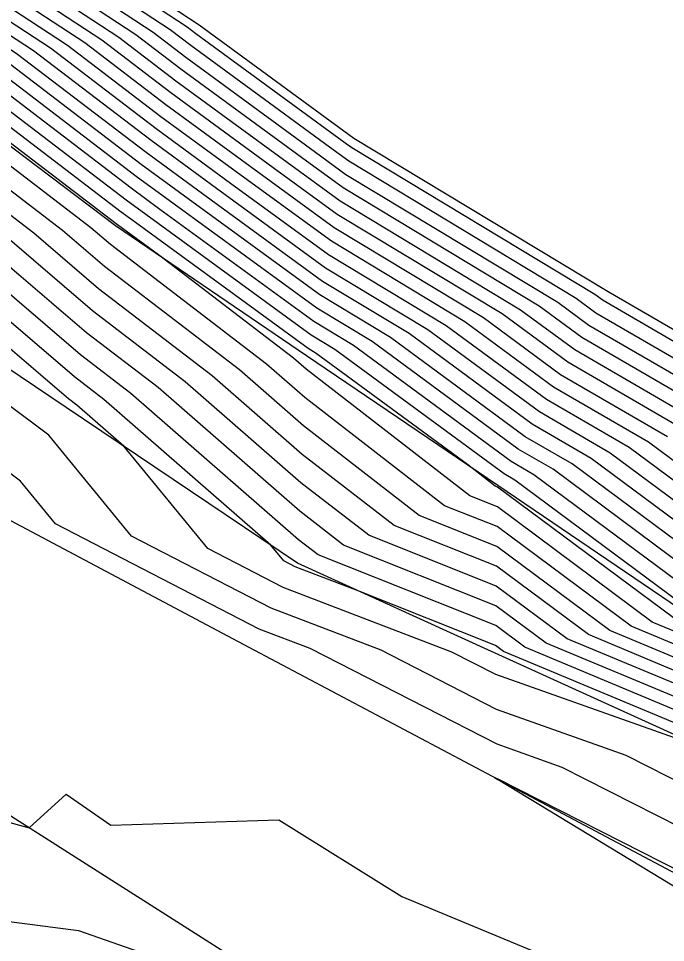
# Model space of a CAD drawing. Extents: x 2188792 to 2191981, y 386090 to 389710.
# Drawn here: x 2189328.6 to 2189349.98, y 386699.54 to 386730.09 of the extents above; entities that cross this region are included whole.
import ezdxf

# ---------------------------------------------------------------- set-up
doc = ezdxf.new("R2010")
doc.units = 0
for name, color, linetype in [('DTM Contours Major', 7, 'Continuous'), ('DTM Contours Minor', 7, 'Continuous'), ('PH Exist DTM Breakline', 7, 'Continuous')]:
    doc.layers.add(name, color=color, linetype=linetype)

msp = doc.modelspace()

# ---------------------------------------------------------------- linework, layer by layer
at = {"layer": 'DTM Contours Major'}
for points in [[(2189350.803, 386708.746), (2189348.137, 386709.86), (2189344.404, 386712.638), (2189341.844, 386713.657), (2189338.016, 386716.622), (2189335.898, 386718.473), (2189331.438, 386721.888), (2189330.049, 386723.079), (2189324.559, 386727.289), (2189322.887, 386728.242), (2189317.443, 386732.429), (2189311.899, 386736.693), (2189310.308, 386737.567), (2189305.092, 386740.858), (2189303.797, 386741.948), (2189302.579, 386743.164), (2189297.251, 386746.677), (2189292.729, 386750.366), (2189290.991, 386752.103), (2189286.332, 386755.884), (2189285.181, 386756.736), (2189280.325, 386762.016)], [(2189351.934, 386716.805), (2189347.214, 386719.546), (2189345.805, 386720.583), (2189339.322, 386724.497), (2189337.946, 386725.501), (2189333.966, 386728.419), (2189332.481, 386729.552), (2189326.694, 386733.347), (2189325.216, 386734.475), (2189322.423, 386737.05), (2189316.564, 386740.485), (2189315.088, 386741.609), (2189308.744, 386746.304), (2189307.309, 386747.306), (2189304.927, 386748.648), (2189303.404, 386749.715), (2189301.801, 386751.516), (2189300.882, 386753.477), (2189299.494, 386754.593), (2189297.976, 386756.889), (2189294.993, 386757.634), (2189291.419, 386759.784)], [(2189352.223, 386713.35), (2189348.783, 386715.906), (2189346.045, 386717.495), (2189342.736, 386719.933), (2189338.842, 386722.283), (2189335.61, 386724.642), (2189333.144, 386726.45), (2189329.657, 386729.111), (2189326.058, 386731.471), (2189322.586, 386734.119), (2189320.843, 386735.727), (2189317.186, 386737.871), (2189313.72, 386740.512), (2189309.746, 386743.453), (2189306.374, 386745.807), (2189304.925, 386746.623), (2189301.348, 386749.129), (2189300.407, 386750.188), (2189299.867, 386751.339), (2189296.608, 386753.963), (2189295.704, 386755.328), (2189293.931, 386755.771), (2189291.806, 386757.049), (2189288.558, 386759.652)], [(2189351.048, 386710.983), (2189345.632, 386715.007), (2189344.877, 386715.445), (2189339.667, 386719.282), (2189338.362, 386720.07), (2189333.273, 386723.783), (2189332.323, 386724.48), (2189326.832, 386728.671), (2189325.422, 386729.595), (2189319.956, 386733.764), (2189319.263, 386734.404), (2189317.808, 386735.257), (2189312.351, 386739.415), (2189310.747, 386740.602), (2189305.438, 386744.309), (2189304.924, 386744.598), (2189299.292, 386748.544), (2189299.012, 386748.859), (2189298.852, 386749.201), (2189293.721, 386753.332), (2189293.433, 386753.766), (2189292.869, 386753.907), (2189292.193, 386754.314), (2189287.079, 386758.411)], [(2189350.88, 386706.555), (2189344.627, 386709.166), (2189344.358, 386709.366), (2189339.883, 386711.147), (2189337.744, 386711.965), (2189337.364, 386712.161), (2189336.942, 386712.676), (2189331.419, 386717.501), (2189330.448, 386718.245), (2189325.328, 386722.636), (2189323.285, 386724.202), (2189316.915, 386727.835), (2189315.157, 386729.187), (2189313.366, 386730.564), (2189306.852, 386734.145), (2189305.466, 386735.019), (2189301.292, 386738.533), (2189297.368, 386742.451), (2189295.22, 386743.868), (2189293.396, 386745.356), (2189288.398, 386750.351), (2189286.348, 386752.015), (2189282.846, 386754.607)]]:
    msp.add_lwpolyline(points, dxfattribs=at)
at = {"layer": 'DTM Contours Minor'}
for points in [[(2189350.788, 386709.185), (2189348.839, 386709.998), (2189344.414, 386713.292), (2189342.679, 386713.982), (2189338.058, 386717.563), (2189336.794, 386718.667), (2189331.636, 386722.616), (2189330.993, 386723.168), (2189324.814, 386727.906), (2189324.082, 386728.323), (2189317.9, 386733.078), (2189311.605, 386737.919), (2189310.999, 386738.252), (2189305.017, 386742.025), (2189304.298, 386742.631), (2189303.621, 386743.306), (2189297.657, 386747.238), (2189292.596, 386751.368), (2189291.509, 386752.454), (2189286.329, 386756.658), (2189285.648, 386757.162), (2189281.195, 386762.005)], [(2189350.818, 386708.308), (2189347.435, 386709.721), (2189344.395, 386711.983), (2189341.008, 386713.331), (2189337.975, 386715.682), (2189335.003, 386718.278), (2189331.24, 386721.159), (2189329.105, 386722.991), (2189324.305, 386726.671), (2189321.693, 386728.161), (2189316.986, 386731.781), (2189312.192, 386735.467), (2189309.617, 386736.883), (2189305.167, 386739.69), (2189303.296, 386741.265), (2189301.537, 386743.021), (2189296.845, 386746.115), (2189292.862, 386749.364), (2189290.472, 386751.753), (2189286.335, 386755.11), (2189284.714, 386756.31), (2189280.373, 386761.031)], [(2189350.834, 386707.87), (2189346.733, 386709.582), (2189344.386, 386711.329), (2189340.172, 386713.006), (2189337.933, 386714.741), (2189334.107, 386718.084), (2189331.042, 386720.431), (2189328.161, 386722.902), (2189324.05, 386726.054), (2189320.499, 386728.079), (2189316.528, 386731.132), (2189312.486, 386734.241), (2189308.926, 386736.198), (2189305.242, 386738.522), (2189302.795, 386740.582), (2189300.495, 386742.879), (2189296.438, 386745.553), (2189292.996, 386748.362), (2189289.954, 386751.402), (2189286.339, 386754.336), (2189284.247, 386755.884), (2189280.42, 386760.046)], [(2189352.458, 386713.823), (2189349.413, 386716.086), (2189346.279, 386717.905), (2189343.35, 386720.063), (2189338.938, 386722.726), (2189336.077, 386724.814), (2189333.308, 386726.844), (2189330.222, 386729.2), (2189326.186, 386731.847), (2189323.112, 386734.191), (2189321.159, 386735.991), (2189317.061, 386738.394), (2189313.994, 386740.732), (2189309.545, 386744.023), (2189306.561, 386746.107), (2189304.926, 386747.028), (2189301.759, 386749.246), (2189300.686, 386750.453), (2189300.07, 386751.767), (2189297.185, 386754.089), (2189296.159, 386755.64), (2189294.143, 386756.144), (2189291.729, 386757.596), (2189288.854, 386759.9)], [(2189351.988, 386712.877), (2189348.153, 386715.726), (2189345.812, 386717.085), (2189342.122, 386719.803), (2189338.746, 386721.841), (2189335.142, 386724.47), (2189332.98, 386726.056), (2189329.092, 386729.023), (2189325.931, 386731.096), (2189322.06, 386734.048), (2189320.527, 386735.462), (2189317.31, 386737.348), (2189313.446, 386740.293), (2189309.946, 386742.883), (2189306.186, 386745.508), (2189304.925, 386746.218), (2189300.937, 386749.012), (2189300.128, 386749.922), (2189299.664, 386750.911), (2189296.03, 386753.837), (2189295.25, 386755.015), (2189293.719, 386755.398), (2189291.883, 386756.502), (2189288.262, 386759.404)], [(2189351.304, 386716.625), (2189346.98, 386719.136), (2189345.191, 386720.453), (2189339.226, 386724.054), (2189337.479, 386725.329), (2189333.801, 386728.025), (2189331.916, 386729.464), (2189326.567, 386732.972), (2189324.69, 386734.404), (2189322.107, 386736.785), (2189316.688, 386739.962), (2189314.815, 386741.39), (2189308.945, 386745.734), (2189307.122, 386747.006), (2189304.926, 386748.243), (2189302.993, 386749.598), (2189301.522, 386751.251), (2189300.679, 386753.049), (2189298.917, 386754.467), (2189297.521, 386756.577), (2189294.781, 386757.262), (2189291.497, 386759.237)], [(2189350.849, 386707.432), (2189346.031, 386709.443), (2189344.377, 386710.675), (2189339.337, 386712.681), (2189337.891, 386713.8), (2189333.211, 386717.89), (2189330.844, 386719.702), (2189327.216, 386722.813), (2189323.795, 386725.437), (2189319.304, 386727.998), (2189316.071, 386730.484), (2189312.779, 386733.016), (2189308.234, 386735.514), (2189305.317, 386737.354), (2189302.294, 386739.899), (2189299.453, 386742.736), (2189296.032, 386744.991), (2189293.129, 386747.36), (2189289.435, 386751.052), (2189286.342, 386753.562), (2189283.78, 386755.458), (2189280.468, 386759.061)], [(2189351.518, 386711.93), (2189346.892, 386715.366), (2189345.344, 386716.265), (2189340.894, 386719.542), (2189338.554, 386720.955), (2189334.208, 386724.127), (2189332.651, 386725.268), (2189327.962, 386728.847), (2189325.677, 386730.346), (2189321.008, 386733.906), (2189319.895, 386734.933), (2189317.559, 386736.302), (2189312.899, 386739.854), (2189310.346, 386741.743), (2189305.812, 386744.908), (2189304.925, 386745.408), (2189300.115, 386748.778), (2189299.57, 386749.39), (2189299.258, 386750.056), (2189294.876, 386753.584), (2189294.342, 386754.391), (2189293.294, 386754.653), (2189292.038, 386755.408), (2189287.671, 386758.908)], [(2189351.753, 386712.403), (2189347.522, 386715.546), (2189345.578, 386716.675), (2189341.508, 386719.673), (2189338.65, 386721.398), (2189334.675, 386724.298), (2189332.815, 386725.662), (2189328.527, 386728.935), (2189325.804, 386730.721), (2189321.534, 386733.977), (2189320.211, 386735.198), (2189317.435, 386736.825), (2189313.172, 386740.074), (2189310.146, 386742.313), (2189305.999, 386745.208), (2189304.925, 386745.813), (2189300.526, 386748.895), (2189299.849, 386749.656), (2189299.461, 386750.484), (2189295.453, 386753.71), (2189294.796, 386754.703), (2189293.506, 386755.025), (2189291.961, 386755.955), (2189287.966, 386759.156)], [(2189350.801, 386706.119), (2189344.37, 386708.406), (2189342.923, 386709.147), (2189337.347, 386711.279), (2189334.851, 386712.569), (2189332.078, 386715.949), (2189330.524, 386717.307), (2189330.25, 386717.516), (2189324.384, 386722.548), (2189323.031, 386723.585), (2189315.721, 386727.753), (2189314.7, 386728.539), (2189313.66, 386729.339), (2189306.16, 386733.46), (2189305.541, 386733.851), (2189300.791, 386737.85), (2189296.326, 386742.309), (2189294.813, 386743.306), (2189293.529, 386744.354), (2189287.879, 386750.001), (2189286.351, 386751.241), (2189282.379, 386754.181), (2189280.61, 386756.105), (2189277.071, 386758.782)], [(2189351.283, 386711.456), (2189346.262, 386715.187), (2189345.111, 386715.855), (2189340.281, 386719.412), (2189338.458, 386720.513), (2189333.741, 386723.955), (2189332.487, 386724.874), (2189327.397, 386728.759), (2189325.55, 386729.971), (2189320.482, 386733.835), (2189319.579, 386734.668), (2189317.684, 386735.779), (2189312.625, 386739.635), (2189310.547, 386741.173), (2189305.625, 386744.609), (2189304.924, 386745.003), (2189299.704, 386748.661), (2189299.291, 386749.125), (2189299.055, 386749.629), (2189294.298, 386753.458), (2189293.888, 386754.079), (2189293.081, 386754.28), (2189292.115, 386754.861), (2189287.375, 386758.659)], [(2189350.674, 386716.445), (2189346.746, 386718.725), (2189344.577, 386720.323), (2189339.13, 386723.611), (2189337.011, 386725.157), (2189333.637, 386727.631), (2189331.351, 386729.376), (2189326.44, 386732.597), (2189324.164, 386734.333), (2189321.791, 386736.521), (2189316.813, 386739.439), (2189314.541, 386741.171), (2189309.145, 386745.163), (2189306.935, 386746.706), (2189304.926, 386747.838), (2189302.582, 386749.48), (2189301.243, 386750.985), (2189300.476, 386752.622), (2189298.34, 386754.341), (2189297.067, 386756.265), (2189294.568, 386756.889), (2189291.574, 386758.69)], [(2189295.418, 386758.38), (2189298.884, 386757.514), (2189300.649, 386754.846), (2189301.288, 386754.332), (2189302.359, 386752.048), (2189304.226, 386749.949), (2189304.927, 386749.458), (2189307.683, 386747.905), (2189308.344, 386747.444), (2189315.636, 386742.048), (2189316.315, 386741.531), (2189323.055, 386737.579), (2189326.269, 386734.617), (2189326.949, 386734.098), (2189333.611, 386729.728), (2189334.294, 386729.207), (2189338.88, 386725.844), (2189339.514, 386725.382), (2189347.032, 386720.843), (2189347.681, 386720.366), (2189353.195, 386717.165)], [(2189350.864, 386706.993), (2189345.329, 386709.305), (2189344.368, 386710.021), (2189338.501, 386712.355), (2189337.85, 386712.86), (2189332.315, 386717.696), (2189330.646, 386718.973), (2189326.272, 386722.725), (2189323.54, 386724.82), (2189318.11, 386727.916), (2189315.614, 386729.836), (2189313.073, 386731.79), (2189307.543, 386734.829), (2189305.392, 386736.187), (2189301.793, 386739.216), (2189298.411, 386742.594), (2189295.626, 386744.43), (2189293.263, 386746.358), (2189288.917, 386750.702), (2189286.345, 386752.788), (2189283.313, 386755.033), (2189280.515, 386758.075)], [(2189350.813, 386710.509), (2189345.001, 386714.827), (2189344.644, 386715.035), (2189339.053, 386719.152), (2189338.266, 386719.627), (2189332.806, 386723.611), (2189332.158, 386724.086), (2189326.267, 386728.583), (2189325.295, 386729.22), (2189319.43, 386733.693), (2189318.947, 386734.139), (2189317.932, 386734.734), (2189312.078, 386739.196), (2189310.947, 386740.032), (2189305.251, 386744.009), (2189304.924, 386744.193), (2189298.881, 386748.427), (2189298.734, 386748.593), (2189298.649, 386748.774), (2189293.144, 386753.206), (2189292.979, 386753.454), (2189292.657, 386753.535), (2189292.27, 386753.767), (2189286.783, 386758.163)], [(2189350.044, 386716.266), (2189346.513, 386718.315), (2189343.963, 386720.193), (2189339.034, 386723.169), (2189336.544, 386724.985), (2189333.473, 386727.238), (2189330.786, 386729.288), (2189326.313, 386732.222), (2189323.638, 386734.262), (2189321.475, 386736.256), (2189316.937, 386738.916), (2189314.267, 386740.951), (2189309.345, 386744.593), (2189306.748, 386746.407), (2189304.926, 386747.433), (2189302.171, 386749.363), (2189300.964, 386750.719), (2189300.273, 386752.194), (2189297.762, 386754.215), (2189296.613, 386755.952), (2189294.356, 386756.516), (2189291.651, 386758.143)], [(2189295.205, 386758.007), (2189298.43, 386757.202), (2189300.072, 386754.72), (2189301.085, 386753.904), (2189302.08, 386751.782), (2189303.815, 386749.832), (2189304.927, 386749.053), (2189307.496, 386747.606), (2189308.544, 386746.874), (2189315.362, 386741.829), (2189316.439, 386741.008), (2189322.739, 386737.315), (2189325.742, 386734.546), (2189326.822, 386733.723), (2189333.046, 386729.64), (2189334.13, 386728.813), (2189338.413, 386725.672), (2189339.418, 386724.939), (2189346.419, 386720.713), (2189347.447, 386719.956), (2189352.565, 386716.985)], [(2189299.338, 386757.826), (2189301.226, 386754.972), (2189301.49, 386754.759), (2189302.637, 386752.314), (2189304.637, 386750.066), (2189304.927, 386749.863), (2189307.87, 386748.205), (2189308.143, 386748.014), (2189315.91, 386742.268), (2189316.191, 386742.053), (2189323.371, 386737.844), (2189326.795, 386734.688), (2189327.076, 386734.473), (2189334.176, 386729.817), (2189334.459, 386729.601), (2189339.348, 386726.016), (2189339.61, 386725.825), (2189347.646, 386720.973), (2189347.914, 386720.776), (2189353.825, 386717.345)], [(2189352.04, 386702.555), (2189346.564, 386705.333), (2189344.418, 386706.096), (2189338.242, 386709.261), (2189336.553, 386709.907), (2189329.825, 386713.383), (2189328.664, 386714.798), (2189324.964, 386717.584), (2189322.498, 386722.216), (2189322.333, 386722.362), (2189314.417, 386725.86), (2189312.642, 386727.217), (2189306.938, 386730.051), (2189304.396, 386731.888), (2189299.954, 386736.259), (2189299.713, 386736.465), (2189298.646, 386737.627), (2189294.242, 386742.024), (2189294.001, 386742.183), (2189293.796, 386742.349), (2189286.842, 386749.3), (2189286.358, 386749.693), (2189281.445, 386753.329)], [(2189350.772, 386709.623), (2189349.541, 386710.137), (2189344.423, 386713.946), (2189343.515, 386714.308), (2189338.1, 386718.503), (2189337.69, 386718.861), (2189333.222, 386722.283), (2189331.872, 386723.268), (2189331.83, 386723.299), (2189325.137, 386728.406), (2189325.041, 386728.47), (2189318.378, 386733.551)], [(2189350.243, 386710.276), (2189344.432, 386714.601), (2189344.351, 386714.633), (2189343.431, 386715.345), (2189338.439, 386719.022), (2189338.17, 386719.185), (2189332.339, 386723.44), (2189331.994, 386723.693), (2189325.702, 386728.495), (2189325.168, 386728.845), (2189318.904, 386733.622)], [(2189351.48, 386704.307), (2189348.683, 386705.726), (2189344.394, 386707.251), (2189340.583, 386709.204), (2189336.95, 386710.593), (2189332.338, 386712.976), (2189329.602, 386716.311), (2189328.202, 386717.365), (2189327.213, 386719.223), (2189323.439, 386722.459), (2189322.776, 386722.968), (2189314.526, 386727.672), (2189314.242, 386727.89), (2189313.953, 386728.113), (2189308.417, 386731.156)], [(2189285.305, 386729.66), (2189288.683, 386727.389), (2189291.776, 386724.96), (2189294.936, 386722.837), (2189298.292, 386720.172), (2189301.194, 386718.223), (2189304.865, 386715.269), (2189307.673, 386713.692), (2189311.349, 386711.645), (2189314.539, 386709.851), (2189317.723, 386708.077), (2189321.357, 386706.03), (2189323.525, 386704.832), (2189328.947, 386703.333), (2189330.176, 386704.45), (2189331.648, 386703.421), (2189337.198, 386703.603), (2189341.269, 386701.058), (2189347.032, 386698.677), (2189351.321, 386696.077)], [(2189285.442, 386727.148), (2189291.099, 386722.706), (2189291.72, 386722.289), (2189297.872, 386717.404), (2189298.007, 386717.313), (2189299.577, 386716.05), (2189304.723, 386712.354), (2189304.759, 386712.33), (2189311.59, 386708.383), (2189311.613, 386708.372), (2189311.625, 386708.367), (2189318.463, 386704.414), (2189318.471, 386704.408), (2189319.188, 386703.856), (2189324.171, 386701.102), (2189326.42, 386700.48), (2189330.587, 386699.939), (2189338.106, 386697.302), (2189338.149, 386697.266), (2189338.226, 386697.215), (2189341.653, 386695.717), (2189349.617, 386692.427), (2189350.126, 386692.118)], [(2189352.601, 386700.802), (2189344.446, 386704.94), (2189344.442, 386704.941), (2189344.326, 386705.001), (2189344.436, 386704.932), (2189344.447, 386704.927), (2189352.516, 386700.035)]]:
    msp.add_lwpolyline(points, dxfattribs=at)
at = {"layer": 'PH Exist DTM Breakline'}
for points in [[(2189256.097, 386799.77), (2189259.166, 386796.152), (2189264.151, 386790.565), (2189268.219, 386787.651), (2189272.784, 386783.661), (2189275.847, 386780.823), (2189280.483, 386775.468), (2189283.227, 386771.625), (2189285.024, 386769.266), (2189291.133, 386761.811), (2189295.78, 386759.016), (2189299.659, 386758.046), (2189301.634, 386755.061), (2189302.834, 386752.501), (2189304.927, 386750.148), (2189308.002, 386748.416), (2189316.103, 386742.422), (2189323.594, 386738.03), (2189327.166, 386734.738), (2189334.574, 386729.879), (2189339.677, 386726.137), (2189348.079, 386721.065), (2189354.27, 386717.471)], [(2189350.894, 386706.136), (2189344.355, 386709.112), (2189337.815, 386712.088), (2189330.173, 386717.231), (2189322.53, 386722.374), (2189314.066, 386727.641), (2189305.602, 386732.907), (2189299.837, 386736.549), (2189293.847, 386741.97), (2189286.361, 386748.975), (2189280.773, 386752.717), (2189275.186, 386756.458), (2189269.598, 386760.2), (2189264.258, 386766.071), (2189258.919, 386771.941), (2189256.544, 386778.518), (2189254.169, 386785.095), (2189251.236, 386792.58)], [(2189256.48, 386791.682), (2189261.173, 386784.366), (2189265.865, 386777.05), (2189274.256, 386767.721), (2189280.29, 386762.75), (2189286.324, 386757.778), (2189292.373, 386753.037), (2189298.422, 386748.296), (2189304.924, 386743.485), (2189311.425, 386738.673), (2189318.219, 386733.53), (2189325.013, 386728.387), (2189331.807, 386723.244), (2189338.12, 386718.954), (2189344.433, 386714.665), (2189350.746, 386710.375), (2189360.188, 386707.089), (2189367.691, 386706.227), (2189375.194, 386705.365), (2189383.702, 386705.665), (2189392.209, 386705.966), (2189400.716, 386706.267), (2189409.404, 386708.669)], [(2189245.998, 386757.141), (2189254.21, 386756.681), (2189264.155, 386754.205), (2189271.877, 386749.919), (2189278.396, 386746.281), (2189284.915, 386742.643), (2189290.745, 386738.497), (2189296.575, 386734.351), (2189302.406, 386730.205), (2189308.797, 386726.075), (2189315.189, 386721.944), (2189321.581, 386717.814), (2189327.973, 386713.683), (2189336.207, 386709.311), (2189344.442, 386704.939), (2189352.677, 386700.567), (2189359.866, 386698.283), (2189367.056, 386695.999), (2189374.074, 386695.015), (2189381.092, 386694.032), (2189389.715, 386693.994), (2189398.339, 386693.957), (2189409.732, 386695.17)], [(2189406.773, 386683.091), (2189395.078, 386683.137), (2189387.259, 386683.816), (2189379.439, 386684.495), (2189371.528, 386686.362), (2189362.648, 386688.714), (2189349.965, 386691.586), (2189338.276, 386697.396), (2189330.71, 386702.211), (2189323.145, 386707.025), (2189317.096, 386711.12), (2189311.047, 386715.214), (2189304.998, 386719.309), (2189298.795, 386723.494), (2189292.593, 386727.679), (2189286.39, 386731.864), (2189278.068, 386737.187), (2189269.745, 386742.511), (2189258.103, 386748.38), (2189250.807, 386749.077)]]:
    msp.add_lwpolyline(points, dxfattribs=at)

doc.saveas('drawing.dxf')
